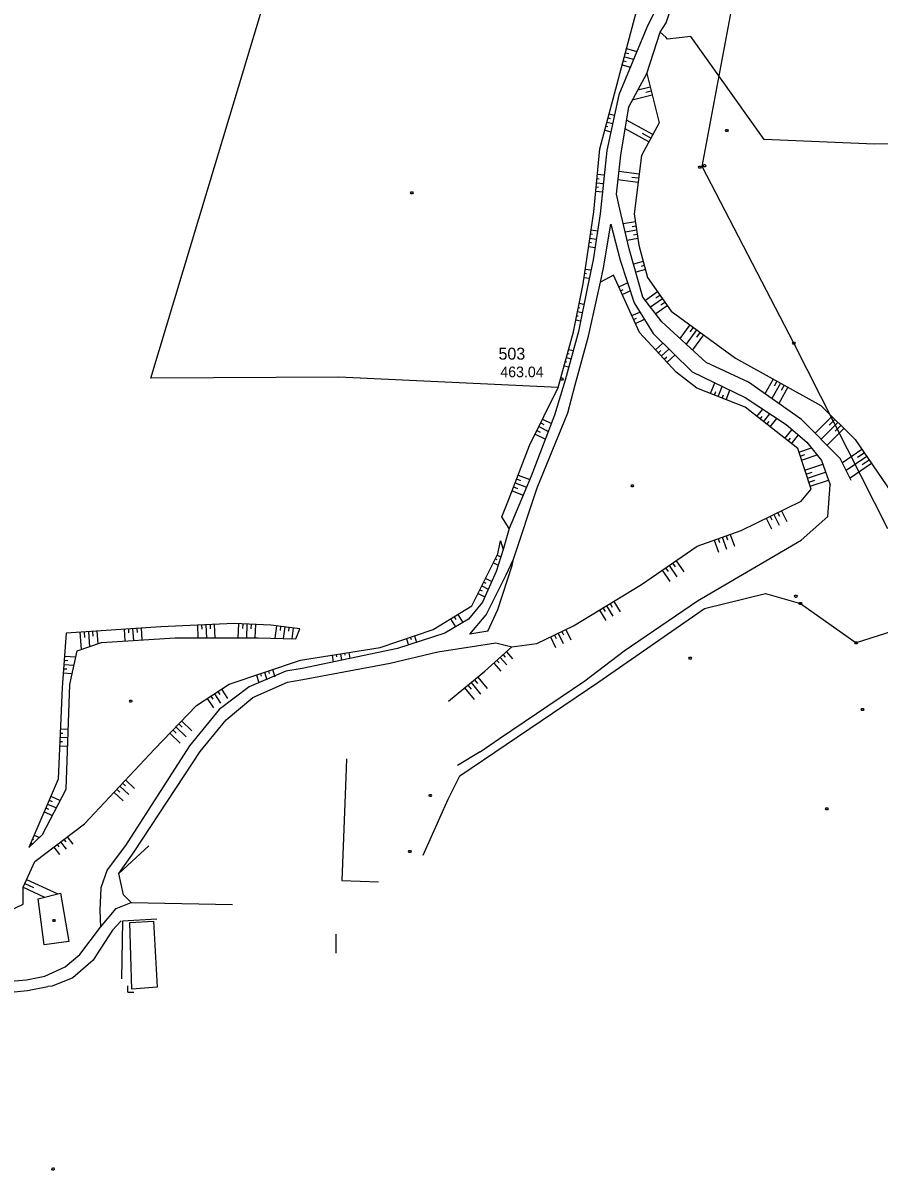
# Model space of a CAD drawing. Extents: x -664960 to -662754, y -993849 to -991145.
# Drawn here: x -664768.3 to -664525.5, y -993606.6 to -993281.2 of the extents above; entities that cross this region are included whole.
import ezdxf

# ---------------------------------------------------------------- set-up
doc = ezdxf.new("R2010")
doc.units = 0
for name, color, linetype in [('Vrstva 1', 7, 'Continuous'), ('Vrstva 11', 7, 'Continuous'), ('Vrstva 13', 7, 'Continuous'), ('Vrstva 18', 7, 'Continuous'), ('Vrstva 23', 7, 'Continuous'), ('Vrstva 27', 7, 'Continuous'), ('Vrstva 37', 7, 'Continuous'), ('Vrstva 57', 7, 'Continuous'), ('Vrstva 63', 7, 'Continuous'), ('Vrstva 8', 7, 'Continuous'), ('Vrstva 9', 7, 'Continuous')]:
    doc.layers.add(name, color=color, linetype=linetype)

msp = doc.modelspace()

# ---------------------------------------------------------------- linework, layer by layer
at = {"layer": 'Vrstva 11'}
for p, q in [((-664737.447, -993555.268), (-664737.999, -993536.375)), ((-664679.599, -993539.683), (-664679.621, -993545.043)), ((-664738.553, -993556.188), (-664738.633, -993554.375)), ((-664730.285, -993554.698), (-664737.447, -993555.268)), ((-664738.553, -993556.188), (-664736.892, -993556.104))]:
    msp.add_line(p, q, dxfattribs=at)
for points in [[(-664676.599, -993489.929), (-664676.798, -993495.271), (-664677.869, -993524.464), (-664667.474, -993524.845)], [(-664755.369, -993541.802), (-664762.306, -993542.736), (-664764.069, -993529.623), (-664757.671, -993528.097), (-664755.369, -993541.802)], [(-664730.346, -993535.461), (-664740.132, -993536.047), (-664740.426, -993552.361)], [(-664737.999, -993536.375), (-664731.314, -993536.027), (-664730.285, -993554.698)]]:
    msp.add_lwpolyline(points, dxfattribs=at)
at = {"layer": 'Vrstva 13'}
for points in [[(-664657.865, -993329.088), (-664657.685, -993329.388), (-664657.865, -993329.688), (-664658.225, -993329.688), (-664658.405, -993329.388), (-664658.225, -993329.088), (-664657.865, -993329.088)], [(-664595.308, -993412.177), (-664595.128, -993412.477), (-664595.308, -993412.777), (-664595.668, -993412.777), (-664595.848, -993412.477), (-664595.668, -993412.177), (-664595.308, -993412.177)], [(-664578.887, -993461.114), (-664578.707, -993461.414), (-664578.887, -993461.714), (-664579.247, -993461.714), (-664579.427, -993461.414), (-664579.247, -993461.114), (-664578.887, -993461.114)], [(-664737.598, -993473.281), (-664737.418, -993473.581), (-664737.598, -993473.881), (-664737.958, -993473.881), (-664738.138, -993473.581), (-664737.958, -993473.281), (-664737.598, -993473.281)]]:
    msp.add_lwpolyline(points, dxfattribs=at)
at = {"layer": 'Vrstva 18'}
for points in [[(-664548.916, -993443.548), (-664548.736, -993443.848), (-664548.916, -993444.148), (-664549.276, -993444.148), (-664549.456, -993443.848), (-664549.276, -993443.548), (-664548.916, -993443.548)], [(-664547.631, -993445.594), (-664547.451, -993445.894), (-664547.631, -993446.194), (-664547.991, -993446.194), (-664548.171, -993445.894), (-664547.991, -993445.594), (-664547.631, -993445.594)], [(-664531.822, -993456.762), (-664531.642, -993457.062), (-664531.822, -993457.362), (-664532.182, -993457.362), (-664532.362, -993457.062), (-664532.182, -993456.762), (-664531.822, -993456.762)], [(-664530.036, -993475.661), (-664529.856, -993475.961), (-664530.036, -993476.261), (-664530.396, -993476.261), (-664530.576, -993475.961), (-664530.396, -993475.661), (-664530.036, -993475.661)], [(-664652.62, -993500.07), (-664652.44, -993500.37), (-664652.62, -993500.67), (-664652.98, -993500.67), (-664653.16, -993500.37), (-664652.98, -993500.07), (-664652.62, -993500.07)], [(-664540.149, -993503.853), (-664539.969, -993504.153), (-664540.149, -993504.453), (-664540.509, -993504.453), (-664540.689, -993504.153), (-664540.509, -993503.853), (-664540.149, -993503.853)], [(-664658.43, -993515.92), (-664658.25, -993516.22), (-664658.43, -993516.52), (-664658.79, -993516.52), (-664658.97, -993516.22), (-664658.79, -993515.92), (-664658.43, -993515.92)], [(-664759.632, -993606.008), (-664759.452, -993606.308), (-664759.632, -993606.608), (-664759.992, -993606.608), (-664760.172, -993606.308), (-664759.992, -993606.008), (-664759.632, -993606.008)]]:
    msp.add_lwpolyline(points, dxfattribs=at)
at = {"layer": 'Vrstva 23'}
for p, q in [((-664741.944, -993532.395), (-664737.61, -993530.68)), ((-664737.61, -993530.68), (-664708.95, -993531.32))]:
    msp.add_line(p, q, dxfattribs=at)
for points in [[(-664762.115, -993551.613), (-664756.369, -993548.986), (-664752.169, -993545.497), (-664746.367, -993537.711), (-664741.944, -993532.395)], [(-664740.511, -993535.917), (-664742.913, -993538.591), (-664747.442, -993545.533), (-664748.403, -993547.034), (-664754.209, -993552.072), (-664760.06, -993554.44), (-664761.262, -993554.563)], [(-664778.865, -993553.318), (-664774.13, -993553.174), (-664767.338, -993552.644), (-664762.115, -993551.613)], [(-664779.297, -993556.373), (-664773.686, -993556.3), (-664767.101, -993555.71), (-664761.262, -993554.563)]]:
    msp.add_lwpolyline(points, dxfattribs=at)
at = {"layer": 'Vrstva 27'}
for p, q in [((-664608.99, -993467.81), (-664597.816, -993459.335)), ((-664644.46, -993494.79), (-664604.96, -993468.069)), ((-664638.66, -993487.94), (-664645.07, -993491.84)), ((-664739.868, -993528.567), (-664737.61, -993530.68)), ((-664746.511, -993532.92), (-664746.367, -993537.711))]:
    msp.add_line(p, q, dxfattribs=at)
for points in [[(-664574.672, -993249.156), (-664577.47, -993254.18), (-664591.39, -993282.44), (-664599.28, -993301.59), (-664602.71, -993317.41)], [(-664587.62, -993283.78), (-664585.93, -993281.177), (-664583.879, -993275.133), (-664581.1, -993271.07), (-664576.21, -993259.73), (-664570.3, -993250.68)], [(-664598.76, -993318.71), (-664596.49, -993304.99), (-664591.41, -993295.53), (-664587.62, -993283.78)], [(-664602.71, -993317.41), (-664604.608, -993335.358), (-664606.602, -993348.378), (-664608.228, -993356.056), (-664610.779, -993368.683), (-664614.578, -993382.52), (-664617.525, -993392.473), (-664624.188, -993409.728), (-664630.397, -993424.579), (-664632.117, -993430.582)], [(-664533.386, -993410.971), (-664536.547, -993404.739), (-664547.512, -993393.677), (-664562.534, -993383.115), (-664574.506, -993377.473), (-664587.083, -993366.023), (-664592.495, -993358.974), (-664596.4, -993345.252), (-664599.078, -993334.013), (-664600.018, -993329.768), (-664598.76, -993318.71)], [(-664636.445, -993453.777), (-664641.628, -993454.558), (-664636.98, -993449.143), (-664631.34, -993437.919), (-664629.222, -993433.355), (-664622.525, -993413.077), (-664613.787, -993391.812), (-664611.663, -993383.821), (-664607.912, -993370.095), (-664604.478, -993354.741), (-664603.651, -993350.637), (-664601.577, -993338.306), (-664598.964, -993348.458), (-664594.942, -993360.615), (-664589.557, -993369.329), (-664578.53, -993380.135), (-664563.504, -993387.448), (-664551.826, -993395.1), (-664545.956, -993400.093), (-664541.867, -993405.29), (-664539.382, -993412.224)], [(-664597.816, -993459.335), (-664576.972, -993445.135), (-664547.638, -993427.922), (-664540.052, -993421.181), (-664539.382, -993412.224)], [(-664632.117, -993430.582), (-664634.119, -993436.779), (-664638.013, -993445.479), (-664641.947, -993450.311), (-664648.695, -993454.308), (-664662.08, -993458.685), (-664689.123, -993464.308)], [(-664604.96, -993468.069), (-664575.041, -993447.296), (-664557.761, -993443.017)], [(-664557.761, -993443.017), (-664547.811, -993445.894), (-664532.002, -993457.062)], [(-664688.982, -993467.484), (-664664.138, -993462.807), (-664650.647, -993459.565), (-664634.213, -993457.007)], [(-664689.123, -993464.308), (-664693.768, -993465.071), (-664704.224, -993469.559), (-664712.717, -993475.965), (-664721.104, -993486.246), (-664739.245, -993514.501)], [(-664736.844, -993516.331), (-664718.048, -993487.884), (-664710.747, -993478.921), (-664703.159, -993472.563), (-664693.323, -993468.167), (-664688.982, -993467.484)], [(-664638.66, -993487.94), (-664633.2, -993484.23), (-664608.99, -993467.81)], [(-664654.82, -993517.32), (-664647.72, -993501.41), (-664644.46, -993494.79)], [(-664739.245, -993514.501), (-664744.477, -993521.455), (-664746.241, -993526.548), (-664746.511, -993532.92)], [(-664739.868, -993528.567), (-664741.131, -993522.488), (-664736.844, -993516.331)]]:
    msp.add_lwpolyline(points, dxfattribs=at)
at = {"layer": 'Vrstva 37'}
for points in [[(-664576.149, -993321.792), (-664575.969, -993322.092), (-664576.149, -993322.392), (-664576.509, -993322.392), (-664576.689, -993322.092), (-664576.509, -993321.792), (-664576.149, -993321.792)], [(-664574.85, -993321.397), (-664574.67, -993321.697), (-664574.85, -993321.997), (-664575.21, -993321.997), (-664575.39, -993321.697), (-664575.21, -993321.397), (-664574.85, -993321.397)], [(-664549.496, -993371.71), (-664549.316, -993372.01), (-664549.496, -993372.31), (-664549.856, -993372.31), (-664550.036, -993372.01), (-664549.856, -993371.71), (-664549.496, -993371.71)]]:
    msp.add_lwpolyline(points, dxfattribs=at)
at = {"layer": 'Vrstva 57'}
msp.add_lwpolyline([(-664522.999, -993424.664), (-664549.676, -993372.01), (-664575.68, -993321.894), (-664564.945, -993264.353), (-664554.433, -993209.057), (-664543.48, -993153.084), (-664531.665, -993092.329), (-664519.333, -993029.427), (-664507.314, -992967.479), (-664498.291, -992920.92), (-664487.02, -992863.072)], dxfattribs=at)
at = {"layer": 'Vrstva 63'}
for p, q in [((-664597.111, -993288.479), (-664594.197, -993289.253)), ((-664598.036, -993291.958), (-664597.218, -993292.175)), ((-664597.728, -993290.798), (-664595.119, -993291.492)), ((-664597.42, -993289.638), (-664596.5, -993289.883)), ((-664598.345, -993293.118), (-664596.042, -993293.73)), ((-664589.844, -993301.71), (-664595.498, -993303.143)), ((-664590.434, -993299.383), (-664593.959, -993300.277)), ((-664590.139, -993300.547), (-664591.667, -993300.934)), ((-664602.338, -993308.138), (-664601.822, -993308.275)), ((-664602.03, -993306.978), (-664600.534, -993307.376)), ((-664602.955, -993310.457), (-664602.403, -993310.604)), ((-664602.646, -993309.298), (-664601.044, -993309.724)), ((-664590.816, -993314.903), (-664597.525, -993311.245)), ((-664589.667, -993312.796), (-664597.11, -993308.738)), ((-664603.263, -993311.617), (-664601.553, -993312.072)), ((-664590.242, -993313.849), (-664592.598, -993312.565)), ((-664605.389, -993324.12), (-664603.44, -993324.315)), ((-664593.591, -993324.052), (-664599.287, -993323.338)), ((-664605.747, -993327.702), (-664605.105, -993327.766)), ((-664605.628, -993326.508), (-664603.693, -993326.701)), ((-664605.508, -993325.314), (-664604.862, -993325.379)), ((-664593.889, -993326.433), (-664599.558, -993325.723)), ((-664593.74, -993325.243), (-664595.632, -993325.005)), ((-664605.866, -993328.896), (-664603.945, -993329.088)), ((-664607.197, -993339.86), (-664605.339, -993340.131)), ((-664594.631, -993337.648), (-664598.083, -993338.19)), ((-664594.259, -993340.019), (-664597.525, -993340.532)), ((-664594.445, -993338.833), (-664595.563, -993339.009)), ((-664607.717, -993343.423), (-664607.107, -993343.512)), ((-664607.544, -993342.235), (-664605.702, -993342.504)), ((-664607.37, -993341.048), (-664606.754, -993341.138)), ((-664593.886, -993342.39), (-664596.967, -993342.874)), ((-664594.072, -993341.204), (-664595.129, -993341.37)), ((-664607.89, -993344.61), (-664606.066, -993344.876)), ((-664592.393, -993348.857), (-664595.169, -993349.578)), ((-664592.091, -993350.018), (-664593.007, -993350.256)), ((-664609.169, -993353.38), (-664607.706, -993353.593)), ((-664608.996, -993352.192), (-664608.484, -993352.267)), ((-664608.823, -993351.005), (-664607.208, -993351.24)), ((-664591.789, -993351.18), (-664594.512, -993351.887)), ((-664599.34, -993356.06), (-664596.828, -993354.915)), ((-664598.842, -993357.152), (-664598.045, -993356.788)), ((-664598.345, -993358.244), (-664596.069, -993357.207)), ((-664588.339, -993357.509), (-664591.773, -993359.914)), ((-664586.962, -993359.475), (-664590.31, -993361.82)), ((-664587.651, -993358.492), (-664588.78, -993359.283)), ((-664611.012, -993363.057), (-664609.696, -993363.322)), ((-664610.776, -993361.881), (-664610.337, -993361.969)), ((-664610.54, -993360.704), (-664609.221, -993360.969)), ((-664595.616, -993364.232), (-664593.346, -993363.198)), ((-664585.585, -993361.44), (-664588.847, -993363.725)), ((-664586.274, -993360.458), (-664587.374, -993361.228)), ((-664611.485, -993365.41), (-664610.171, -993365.674)), ((-664611.249, -993364.234), (-664610.811, -993364.322)), ((-664595.118, -993365.324), (-664594.316, -993364.959)), ((-664594.621, -993366.416), (-664592.074, -993365.256)), ((-664579.196, -993366.84), (-664581.977, -993370.672)), ((-664577.254, -993368.25), (-664580.191, -993372.297)), ((-664578.225, -993367.545), (-664579.177, -993368.857)), ((-664575.311, -993369.66), (-664578.406, -993373.923)), ((-664576.283, -993368.955), (-664577.287, -993370.339)), ((-664588.899, -993373.925), (-664586.819, -993372.012)), ((-664614.17, -993376.105), (-664612.912, -993376.451)), ((-664613.852, -993374.948), (-664613.433, -993375.063)), ((-664613.534, -993373.791), (-664612.276, -993374.136)), ((-664588.087, -993374.808), (-664587.379, -993374.157)), ((-664587.274, -993375.692), (-664585.103, -993373.694)), ((-664586.462, -993376.575), (-664585.724, -993375.895)), ((-664585.65, -993377.458), (-664583.386, -993375.376)), ((-664614.806, -993378.419), (-664613.547, -993378.765)), ((-664614.488, -993377.262), (-664614.069, -993377.377)), ((-664555.553, -993382.212), (-664557.882, -993386.386)), ((-664554.505, -993382.796), (-664555.301, -993384.223)), ((-664573.33, -993386.308), (-664572.127, -993383.251)), ((-664572.213, -993386.747), (-664571.824, -993385.759)), ((-664571.097, -993387.187), (-664569.963, -993384.305)), ((-664568.863, -993388.065), (-664567.798, -993385.358)), ((-664553.457, -993383.381), (-664555.908, -993387.774)), ((-664551.361, -993384.55), (-664553.934, -993389.162)), ((-664552.409, -993383.966), (-664553.246, -993385.465)), ((-664569.98, -993387.626), (-664569.614, -993386.695)), ((-664560.135, -993392.819), (-664558.487, -993390.736)), ((-664559.194, -993393.563), (-664558.623, -993392.842)), ((-664558.253, -993394.308), (-664556.471, -993392.056)), ((-664538.937, -993392.828), (-664543.639, -993397.584)), ((-664622.012, -993395.711), (-664619.295, -993397.056)), ((-664621.479, -993394.635), (-664620.607, -993395.067)), ((-664620.947, -993393.56), (-664618.427, -993394.808)), ((-664557.312, -993395.053), (-664556.696, -993394.275)), ((-664556.371, -993395.797), (-664554.456, -993393.377)), ((-664537.23, -993394.516), (-664541.949, -993399.289)), ((-664538.083, -993393.672), (-664539.652, -993395.259)), ((-664536.377, -993395.36), (-664537.951, -993396.952)), ((-664623.077, -993397.861), (-664620.163, -993399.305)), ((-664622.545, -993396.786), (-664621.607, -993397.25)), ((-664552.212, -993399.088), (-664550.17, -993396.508)), ((-664551.271, -993399.833), (-664550.6, -993398.985)), ((-664550.33, -993400.577), (-664548.341, -993398.064)), ((-664535.523, -993396.203), (-664540.26, -993400.993)), ((-664548.266, -993402.929), (-664544.667, -993401.731)), ((-664530.36, -993402.216), (-664535.903, -993406.009)), ((-664547.888, -993404.067), (-664546.553, -993403.623)), ((-664547.509, -993405.206), (-664543.09, -993403.736)), ((-664529.005, -993404.197), (-664534.808, -993408.167)), ((-664529.682, -993403.206), (-664531.572, -993404.499)), ((-664528.327, -993405.187), (-664530.303, -993406.539)), ((-664546.549, -993408.092), (-664541.469, -993406.402)), ((-664546.17, -993409.23), (-664544.469, -993408.665)), ((-664545.791, -993410.369), (-664540.659, -993408.662)), ((-664527.65, -993406.177), (-664533.713, -993410.326)), ((-664628.739, -993411.689), (-664625.523, -993412.921)), ((-664628.309, -993410.568), (-664627.227, -993410.983)), ((-664627.88, -993409.448), (-664624.597, -993410.706)), ((-664545.412, -993411.508), (-664543.694, -993410.936)), ((-664545.033, -993412.646), (-664539.849, -993410.921)), ((-664629.598, -993413.93), (-664626.449, -993415.137)), ((-664629.168, -993412.809), (-664628.109, -993413.216)), ((-664557.515, -993421.689), (-664556.023, -993424.737)), ((-664556.437, -993421.162), (-664555.939, -993422.18)), ((-664555.359, -993420.634), (-664553.857, -993423.703)), ((-664554.282, -993420.107), (-664553.78, -993421.132)), ((-664553.204, -993419.579), (-664551.691, -993422.669)), ((-664572.264, -993427.895), (-664571.052, -993431.289)), ((-664571.133, -993427.492), (-664570.73, -993428.62)), ((-664570.003, -993427.088), (-664568.795, -993430.473)), ((-664568.873, -993426.684), (-664568.471, -993427.81)), ((-664567.743, -993426.281), (-664566.538, -993429.656)), ((-664634.86, -993434.306), (-664633.535, -993434.97)), ((-664634.323, -993433.233), (-664633.936, -993433.427)), ((-664633.785, -993432.16), (-664632.788, -993432.66)), ((-664585.078, -993435.113), (-664582.898, -993438.283)), ((-664584.09, -993434.433), (-664583.362, -993435.49)), ((-664583.101, -993433.753), (-664580.914, -993436.934)), ((-664587.056, -993436.472), (-664584.883, -993439.633)), ((-664586.067, -993435.793), (-664585.342, -993436.847)), ((-664638.166, -993440.904), (-664636.369, -993441.805)), ((-664637.629, -993439.831), (-664637.046, -993440.124)), ((-664637.091, -993438.759), (-664635.387, -993439.612)), ((-664639.241, -993443.05), (-664637.35, -993443.998)), ((-664638.704, -993441.977), (-664638.09, -993442.285)), ((-664604.845, -993447.772), (-664603.049, -993450.717)), ((-664603.82, -993447.147), (-664603.222, -993448.129)), ((-664602.795, -993446.523), (-664600.998, -993449.471)), ((-664601.771, -993445.898), (-664601.172, -993446.881)), ((-664600.746, -993445.273), (-664598.946, -993448.226)), ((-664647.041, -993450.263), (-664645.659, -993452.51)), ((-664646.019, -993449.634), (-664645.555, -993450.388)), ((-664644.997, -993449.006), (-664643.594, -993451.286)), ((-664752.171, -993454.063), (-664751.834, -993458.938)), ((-664750.974, -993453.98), (-664750.869, -993455.497)), ((-664749.777, -993453.897), (-664749.484, -993458.134)), ((-664748.58, -993453.814), (-664748.489, -993455.119)), ((-664747.383, -993453.731), (-664747.134, -993457.33)), ((-664739.637, -993453.196), (-664739.406, -993456.545)), ((-664738.44, -993453.113), (-664738.363, -993454.231)), ((-664737.243, -993453.031), (-664737.011, -993456.393)), ((-664736.046, -993452.948), (-664735.968, -993454.069)), ((-664734.849, -993452.865), (-664734.615, -993456.24)), ((-664718.862, -993452.026), (-664718.705, -993455.626)), ((-664717.663, -993451.973), (-664717.61, -993453.189)), ((-664716.465, -993451.921), (-664716.303, -993455.621)), ((-664715.266, -993451.869), (-664715.211, -993453.117)), ((-664714.067, -993451.816), (-664713.901, -993455.616)), ((-664707.203, -993451.622), (-664707.371, -993455.602)), ((-664706.004, -993451.672), (-664706.059, -993452.98)), ((-664704.805, -993451.723), (-664704.969, -993455.597)), ((-664703.606, -993451.774), (-664703.66, -993453.046)), ((-664702.407, -993451.825), (-664702.567, -993455.592)), ((-664696.462, -993452.221), (-664696.934, -993455.73)), ((-664695.273, -993452.381), (-664695.425, -993453.508)), ((-664694.084, -993452.541), (-664694.522, -993455.802)), ((-664692.894, -993452.701), (-664693.035, -993453.746)), ((-664691.705, -993452.861), (-664692.111, -993455.875)), ((-664616.529, -993454.335), (-664615.123, -993457.266)), ((-664615.447, -993453.816), (-664614.981, -993454.787)), ((-664614.365, -993453.297), (-664612.973, -993456.199)), ((-664659.568, -993455.871), (-664658.959, -993457.664)), ((-664658.431, -993455.486), (-664658.227, -993456.087)), ((-664657.295, -993455.1), (-664656.678, -993456.918)), ((-664634.213, -993457.007), (-664629.662, -993458.211)), ((-664618.693, -993455.373), (-664617.273, -993458.333)), ((-664617.611, -993454.854), (-664617.141, -993455.835)), ((-664756.542, -993460.788), (-664753.313, -993461.039)), ((-664680.65, -993460.534), (-664680.345, -993462.483)), ((-664679.464, -993460.349), (-664679.366, -993460.978)), ((-664678.279, -993460.164), (-664677.993, -993461.994)), ((-664677.093, -993459.979), (-664677.001, -993460.568)), ((-664675.907, -993459.793), (-664675.64, -993461.505)), ((-664632.122, -993460.422), (-664631.516, -993461.096)), ((-664631.23, -993459.62), (-664629.48, -993461.566)), ((-664756.821, -993464.377), (-664755.921, -993464.447)), ((-664756.728, -993463.18), (-664753.85, -993463.404)), ((-664756.635, -993461.984), (-664755.618, -993462.063)), ((-664634.799, -993462.829), (-664632.772, -993465.085)), ((-664633.907, -993462.027), (-664633.255, -993462.752)), ((-664633.014, -993461.225), (-664631.126, -993463.326)), ((-664756.914, -993465.573), (-664754.388, -993465.77)), ((-664702.134, -993466.142), (-664701.391, -993468.35)), ((-664700.996, -993465.76), (-664700.752, -993466.485)), ((-664699.859, -993465.377), (-664699.135, -993467.528)), ((-664698.722, -993464.994), (-664698.484, -993465.701)), ((-664697.585, -993464.611), (-664696.879, -993466.706)), ((-664640.286, -993467.526), (-664639.392, -993468.617)), ((-664639.358, -993466.765), (-664636.685, -993470.025)), ((-664713.047, -993470.824), (-664712.466, -993471.712)), ((-664712.044, -993470.167), (-664710.311, -993472.812)), ((-664643.07, -993469.809), (-664640.344, -993473.134)), ((-664642.142, -993469.048), (-664641.239, -993470.15)), ((-664641.214, -993468.287), (-664638.515, -993471.579)), ((-664716.059, -993472.796), (-664714.271, -993475.527)), ((-664715.055, -993472.138), (-664714.465, -993473.041)), ((-664714.051, -993471.481), (-664712.291, -993474.17)), ((-664724.164, -993480.041), (-664723.197, -993480.974)), ((-664723.331, -993479.177), (-664720.44, -993481.966)), ((-664757.848, -993483.832), (-664755.607, -993483.928)), ((-664757.796, -993482.633), (-664757.053, -993482.665)), ((-664757.744, -993481.434), (-664755.525, -993481.53)), ((-664726.664, -993482.632), (-664723.717, -993485.474)), ((-664725.831, -993481.768), (-664724.854, -993482.71)), ((-664724.997, -993480.905), (-664722.078, -993483.72)), ((-664757.951, -993486.229), (-664755.689, -993486.327)), ((-664757.899, -993485.031), (-664757.15, -993485.063)), ((-664740.068, -993496.821), (-664739.213, -993497.621)), ((-664739.248, -993495.945), (-664736.694, -993498.334)), ((-664742.527, -993499.451), (-664739.926, -993501.883)), ((-664741.707, -993498.574), (-664740.845, -993499.381)), ((-664740.888, -993497.698), (-664738.31, -993500.109)), ((-664761.393, -993502.783), (-664758.874, -993503.861)), ((-664760.92, -993501.679), (-664760.053, -993502.051)), ((-664760.448, -993500.576), (-664757.758, -993501.728)), ((-664762.337, -993504.989), (-664759.99, -993505.994)), ((-664761.865, -993503.886), (-664761.055, -993504.233)), ((-664765.649, -993512.722), (-664765.309, -993512.868)), ((-664765.177, -993511.619), (-664763.689, -993512.256)), ((-664756.735, -993512.815), (-664756.216, -993513.498)), ((-664755.779, -993512.089), (-664754.23, -993514.131)), ((-664766.121, -993513.825), (-664765.569, -993514.062)), ((-664759.603, -993514.991), (-664758.018, -993517.079)), ((-664758.647, -993514.265), (-664758.122, -993514.957)), ((-664757.691, -993513.54), (-664756.124, -993515.605)), ((-664741.131, -993522.488), (-664732.658, -993514.632)), ((-664767.831, -993525.309), (-664765.336, -993526.449)), ((-664767.332, -993524.217), (-664758.441, -993528.281)), ((-664768.33, -993526.4), (-664762.235, -993529.186))]:
    msp.add_line(p, q, dxfattribs=at)
for points in [[(-664630.397, -993424.579), (-664632.486, -993421.317), (-664630.616, -993416.587), (-664624.676, -993401.09), (-664616.499, -993384.579), (-664612.175, -993368.846), (-664609.436, -993355.208), (-664606.449, -993334.731), (-664604.668, -993316.902), (-664593.999, -993276.773), (-664589.529, -993267.814), (-664580.068, -993251.823), (-664574.672, -993249.156)], [(-664415.71, -993301.72), (-664419.47, -993301.65), (-664417.55, -993291.53), (-664414.99, -993270.63), (-664436.16, -993280.29), (-664468.6, -993297.81), (-664485.47, -993298.73), (-664488.96, -993310.13), (-664496.69, -993314.88), (-664526.77, -993315.57), (-664558.14, -993314.29), (-664578.9, -993285), (-664585.56, -993285.81), (-664585.94, -993285.2), (-664587.62, -993283.78)], [(-664616.5, -993384.58), (-664678.71, -993381.7), (-664732.06, -993381.95), (-664700.4, -993276.77), (-664594, -993276.77)], [(-664591.41, -993295.53), (-664587.87, -993309.5), (-664592.93, -993318.78), (-664595, -993335.3), (-664593.6, -993344.21), (-664591.21, -993353.41), (-664584.5, -993362.99), (-664566.22, -993376.26), (-664542.06, -993389.74), (-664532.28, -993399.41), (-664522.29, -993414.01), (-664502.13, -993413.76), (-664491.39, -993410.21), (-664462.29, -993392.44), (-664464.6, -993388.99), (-664461.84, -993384.81), (-664456.41, -993386.17), (-664452.06, -993381.43), (-664433.48, -993350.88), (-664424.53, -993323.31), (-664417.53, -993310.39)], [(-664568.51, -993311.41), (-664568.33, -993311.71), (-664568.51, -993312.01), (-664568.87, -993312.01), (-664569.05, -993311.71), (-664568.87, -993311.41), (-664568.51, -993311.41)], [(-664647.674, -993473.584), (-664637.31, -993465.086), (-664629.662, -993458.211), (-664622.543, -993457.22), (-664612.216, -993452.266), (-664592.892, -993440.485), (-664577.085, -993429.617), (-664564.605, -993425.16), (-664547.645, -993416.858), (-664544.775, -993413.423), (-664548.591, -993401.953), (-664563.451, -993390.195), (-664577.216, -993384.779), (-664583.086, -993380.245), (-664593.457, -993368.97), (-664600.866, -993352.71), (-664604.478, -993354.741)], [(-664335.62, -993389.11), (-664373.51, -993401.67), (-664385.42, -993407.96), (-664399.13, -993414.74), (-664532.002, -993457.062)], [(-664798.69, -993545.71), (-664768.31, -993531.17), (-664768.33, -993526.4), (-664764.98, -993519.07), (-664750.85, -993508.35), (-664731.06, -993487.19), (-664719.09, -993474.78), (-664709.88, -993468.75), (-664689.65, -993461.94), (-664667.05, -993458.41), (-664651.96, -993453.29), (-664640.99, -993446.54), (-664633.61, -993431.81), (-664632.93, -993428.15), (-664632.12, -993430.58)], [(-664636.445, -993453.777), (-664633.672, -993447.61), (-664629.604, -993435.138), (-664629.222, -993433.355)], [(-664690.95, -993455.91), (-664689.78, -993453.12), (-664698.03, -993452.01), (-664708.42, -993451.57), (-664729.28, -993452.48), (-664756.04, -993454.33), (-664757.24, -993469.76), (-664758.36, -993495.7), (-664766.68, -993515.13), (-664762.84, -993511.44), (-664756.11, -993498.58), (-664755.09, -993468.86), (-664752.92, -993459.31), (-664746.08, -993456.97), (-664725.19, -993455.64), (-664701.58, -993455.59), (-664690.95, -993455.91)]]:
    msp.add_lwpolyline(points, dxfattribs=at)
at = {"layer": 'Vrstva 8'}
msp.add_lwpolyline([(-664615.28, -993381.91), (-664615.1, -993382.21), (-664615.28, -993382.51), (-664615.64, -993382.51), (-664615.82, -993382.21), (-664615.64, -993381.91), (-664615.28, -993381.91)], dxfattribs=at)
at = {"layer": 'Vrstva 9'}
msp.add_lwpolyline([(-664759.352, -993535.514), (-664759.172, -993535.814), (-664759.352, -993536.114), (-664759.712, -993536.114), (-664759.892, -993535.814), (-664759.712, -993535.514), (-664759.352, -993535.514)], dxfattribs=at)

# ---------------------------------------------------------------- texts
at = {"layer": 'Vrstva 1'}
msp.add_text('503', height=3.4, dxfattribs=at).set_placement((-664633.454, -993376.709))
at = {"layer": 'Vrstva 63'}
msp.add_text('463.04', height=3, dxfattribs=at).set_placement((-664632.93, -993381.689))

doc.saveas('drawing.dxf')
